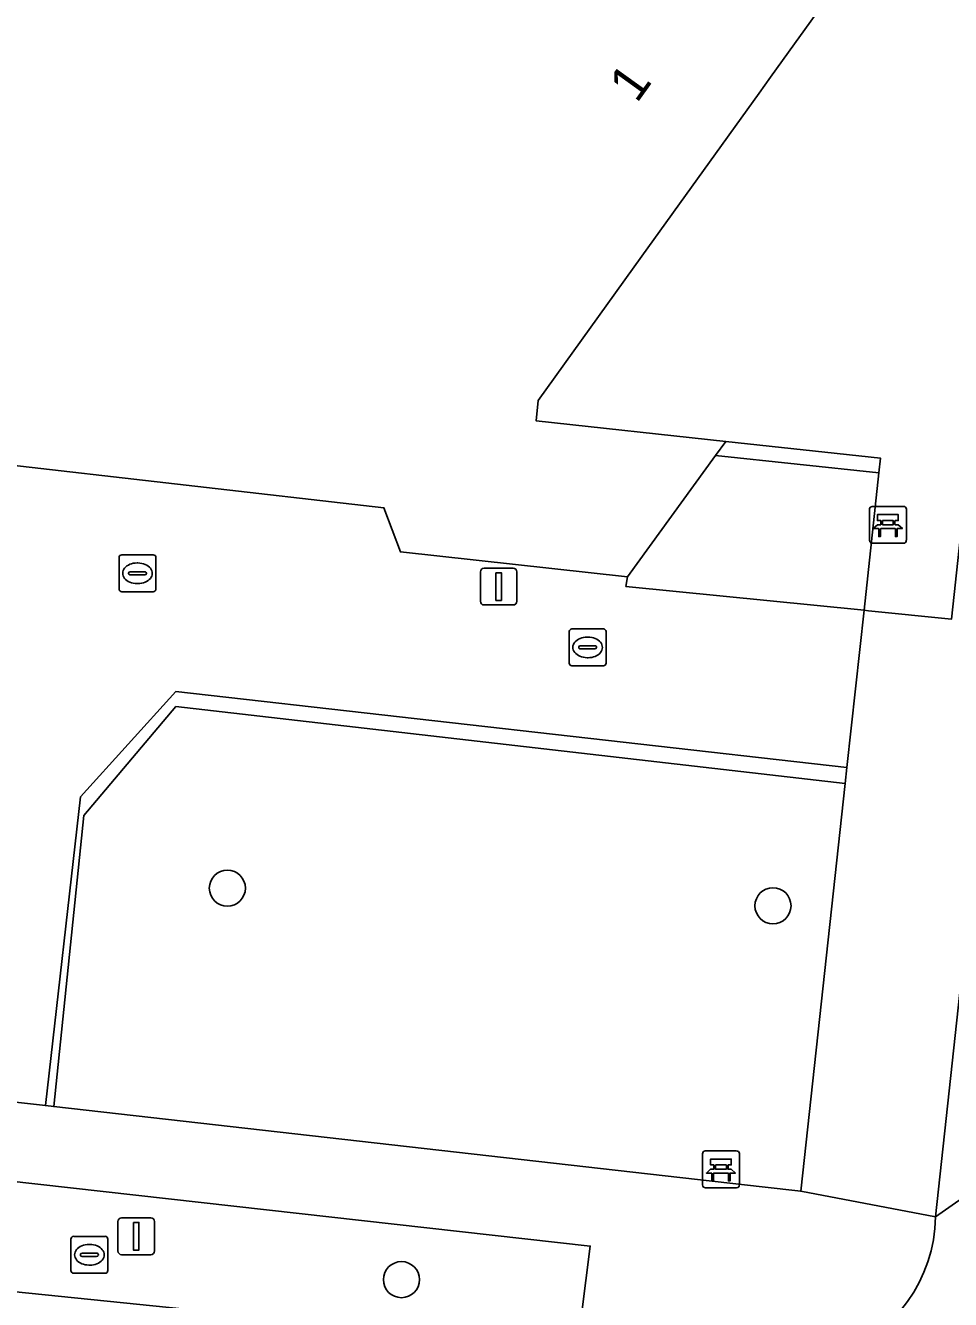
# Model space of a CAD drawing. Extents: x 162026 to 163502, y 387295 to 388169.
# Drawn here: x 162314.04 to 162339.12, y 387422.13 to 387456.66 of the extents above; entities that cross this region are included whole.
import ezdxf

# ---------------------------------------------------------------- set-up
doc = ezdxf.new("R2010")
doc.units = 0
for name, color, linetype in [('IMGEO_Bank', 7, 'Continuous'), ('IMGEO_Berm_groen', 7, 'Continuous'), ('IMGEO_Boom', 7, 'Continuous'), ('IMGEO_Fietspad_gesloten', 7, 'Continuous'), ('IMGEO_Groenvoorziening', 7, 'Continuous'), ('IMGEO_Haag', 7, 'Continuous'), ('IMGEO_Kolk', 7, 'Continuous'), ('IMGEO_Lichtmast', 7, 'Continuous'), ('IMGEO_Muur', 7, 'Continuous'), ('IMGEO_Pand', 7, 'Continuous'), ('IMGEO_Pand_nummerreeks', 7, 'Continuous'), ('IMGEO_Rioolput', 7, 'Continuous'), ('IMGEO_Voetpad_open', 7, 'Continuous')]:
    doc.layers.add(name, color=color, linetype=linetype)

msp = doc.modelspace()

# ---------------------------------------------------------------- linework, layer by layer
at = {"layer": 'IMGEO_Bank'}
for p, q in [((162336.924, 387442.702), (162336.924, 387443.543)), ((162336.924, 387443.543), (162336.924, 387442.702)), ((162336.999, 387443.627), (162337.84, 387443.627)), ((162337.84, 387443.627), (162336.999, 387443.627)), ((162337.924, 387443.552), (162337.924, 387442.711)), ((162337.924, 387442.711), (162337.924, 387443.552)), ((162337.233, 387443.133), (162337.233, 387443.239)), ((162337.277, 387443.239), (162337.277, 387443.133)), ((162337.565, 387443.245), (162337.283, 387443.245)), ((162337.283, 387443.127), (162337.565, 387443.127)), ((162337.571, 387443.133), (162337.571, 387443.239)), ((162337.615, 387443.239), (162337.615, 387443.133)), ((162337.621, 387443.025), (162337.228, 387443.025)), ((162337.849, 387442.627), (162337.008, 387442.627)), ((162337.008, 387442.627), (162337.849, 387442.627)), ((162332.398, 387425.235), (162332.398, 387426.076)), ((162332.398, 387426.076), (162332.398, 387425.235)), ((162332.473, 387426.16), (162333.314, 387426.16)), ((162333.314, 387426.16), (162332.473, 387426.16)), ((162333.398, 387426.085), (162333.398, 387425.244)), ((162333.398, 387425.244), (162333.398, 387426.085)), ((162333.095, 387425.558), (162332.702, 387425.558)), ((162332.707, 387425.666), (162332.707, 387425.772)), ((162332.751, 387425.772), (162332.751, 387425.666)), ((162333.039, 387425.778), (162332.757, 387425.778)), ((162332.757, 387425.66), (162333.039, 387425.66)), ((162333.045, 387425.666), (162333.045, 387425.772)), ((162333.089, 387425.772), (162333.089, 387425.666)), ((162333.323, 387425.16), (162332.482, 387425.16)), ((162332.482, 387425.16), (162333.323, 387425.16))]:
    msp.add_line(p, q, dxfattribs=at)
for points in [[(162337.171, 387443.025), (162337.029, 387443.025), (162337.141, 387443.127), (162337.227, 387443.127)], [(162337.227, 387443.245), (162337.141, 387443.245), (162337.141, 387443.406), (162337.704, 387443.406), (162337.704, 387443.245), (162337.621, 387443.245)], [(162337.621, 387443.127), (162337.704, 387443.127), (162337.816, 387443.025), (162337.677, 387443.025)], [(162337.221, 387443.018), (162337.221, 387442.811), (162337.178, 387442.811), (162337.178, 387443.018)], [(162337.671, 387443.018), (162337.671, 387442.811), (162337.627, 387442.811), (162337.627, 387443.018)], [(162332.701, 387425.778), (162332.615, 387425.778), (162332.615, 387425.939), (162333.178, 387425.939), (162333.178, 387425.778), (162333.095, 387425.778)], [(162332.645, 387425.558), (162332.503, 387425.558), (162332.615, 387425.66), (162332.701, 387425.66)], [(162332.695, 387425.551), (162332.695, 387425.344), (162332.652, 387425.344), (162332.652, 387425.551)], [(162333.095, 387425.66), (162333.178, 387425.66), (162333.29, 387425.558), (162333.151, 387425.558)], [(162333.145, 387425.551), (162333.145, 387425.344), (162333.101, 387425.344), (162333.101, 387425.551)]]:
    msp.add_lwpolyline(points, dxfattribs=at)
for centre, radius, start, end in [((162337.002, 387443.549), 0.0779, 92.4484, 184.2845), ((162337.002, 387443.549), 0.0779, 92.4484, 184.2845), ((162337.846, 387443.549), 0.0779, 2.4484, 94.2845), ((162337.846, 387443.549), 0.0779, 2.4484, 94.2845), ((162337.226, 387443.238), 0.00671, 2.8957, 87.1043), ((162337.226, 387443.134), 0.00671, 272.8957, 357.1043), ((162337.283, 387443.238), 0.00671, 92.8957, 177.1043), ((162337.283, 387443.134), 0.00671, 182.8957, 267.1043), ((162337.565, 387443.238), 0.00671, 2.8957, 87.1043), ((162337.565, 387443.134), 0.00671, 272.8957, 357.1043), ((162337.622, 387443.238), 0.00671, 92.8957, 177.1043), ((162337.622, 387443.134), 0.00671, 182.8957, 267.1043), ((162337.171, 387443.018), 0.00671, 2.8957, 87.1043), ((162337.228, 387443.018), 0.00671, 92.8957, 177.1043), ((162337.62, 387443.018), 0.00671, 2.8957, 87.1043), ((162337.677, 387443.018), 0.00671, 92.8957, 177.1043), ((162337.002, 387442.705), 0.0779, 182.4484, 274.2845), ((162337.002, 387442.705), 0.0779, 182.4484, 274.2845), ((162337.846, 387442.705), 0.0779, 272.4484, 4.2845), ((162337.846, 387442.705), 0.0779, 272.4484, 4.2845), ((162332.476, 387426.082), 0.0779, 92.4484, 184.2845), ((162332.476, 387426.082), 0.0779, 92.4484, 184.2845), ((162333.32, 387426.082), 0.0779, 2.4484, 94.2845), ((162333.32, 387426.082), 0.0779, 2.4484, 94.2845), ((162332.645, 387425.551), 0.00671, 2.8957, 87.1043), ((162332.702, 387425.551), 0.00671, 92.8957, 177.1043), ((162332.7, 387425.771), 0.00671, 2.8957, 87.1043), ((162332.7, 387425.667), 0.00671, 272.8957, 357.1043), ((162332.757, 387425.771), 0.00671, 92.8957, 177.1043), ((162332.757, 387425.667), 0.00671, 182.8957, 267.1043), ((162333.039, 387425.771), 0.00671, 2.8957, 87.1043), ((162333.039, 387425.667), 0.00671, 272.8957, 357.1043), ((162333.096, 387425.771), 0.00671, 92.8957, 177.1043), ((162333.096, 387425.667), 0.00671, 182.8957, 267.1043), ((162333.094, 387425.551), 0.00671, 2.8957, 87.1043), ((162333.151, 387425.551), 0.00671, 92.8957, 177.1043), ((162332.476, 387425.238), 0.0779, 182.4484, 274.2845), ((162332.476, 387425.238), 0.0779, 182.4484, 274.2845), ((162333.32, 387425.238), 0.0779, 272.4484, 4.2845), ((162333.32, 387425.238), 0.0779, 272.4484, 4.2845)]:
    msp.add_arc(centre, radius, start, end, dxfattribs=at)
at = {"layer": 'IMGEO_Berm_groen'}
msp.add_lwpolyline([(162260.667, 387431.287), (162260.33, 387428.284), (162295.656, 387424.353), (162313.692, 387422.346), (162329.001, 387420.783), (162329.354, 387423.577)], close=True, dxfattribs=at)
at = {"layer": 'IMGEO_Boom'}
for centre in [(162319.515, 387433.279), (162334.308, 387432.804), (162324.234, 387422.669)]:
    msp.add_circle(centre, 0.489, dxfattribs=at)
at = {"layer": 'IMGEO_Fietspad_gesloten'}
for points in [[(162346.258, 387493.792), (162342.37, 387458.038), (162338.712, 387424.373), (162342.502, 387427.016), (162347.393, 387472.381), (162347.51, 387473.321), (162347.617, 387473.315), (162348.021, 387477.193), (162347.927, 387477.213), (162350.067, 387496.885), (162350.106, 387497.113)], [(162342.502, 387427.016), (162338.712, 387424.373)], [(162332.873, 387420.356), (162329.001, 387420.783), (162313.692, 387422.346), (162295.656, 387424.353), (162295.396, 387422.021), (162324.185, 387418.687), (162325.165, 387418.548), (162325.472, 387418.387), (162325.496, 387418.644), (162333.458, 387417.837)]]:
    msp.add_lwpolyline(points, dxfattribs=at)
msp.add_arc((162334.718, 387424.417), 3.995, 289.028, 359.364, dxfattribs=at)
at = {"layer": 'IMGEO_Groenvoorziening'}
for points in [[(162337.182, 387444.535), (162332.746, 387445.005), (162330.361, 387441.723), (162330.319, 387441.46), (162336.777, 387440.813)], [(162318.118, 387438.61), (162315.537, 387435.752), (162314.58, 387427.386), (162314.806, 387427.36), (162315.622, 387435.247), (162318.118, 387438.203), (162336.266, 387436.121), (162336.313, 387436.552)], [(162336.266, 387436.121), (162318.118, 387438.203), (162315.622, 387435.247), (162314.806, 387427.36), (162334.017, 387425.187), (162335.062, 387425.067)]]:
    msp.add_lwpolyline(points, close=True, dxfattribs=at)
at = {"layer": 'IMGEO_Haag'}
msp.add_lwpolyline([(162318.118, 387438.61), (162315.537, 387435.752), (162314.58, 387427.386), (162314.806, 387427.36), (162315.622, 387435.247), (162318.118, 387438.203), (162336.266, 387436.121), (162336.313, 387436.552)], close=True, dxfattribs=at)
at = {"layer": 'IMGEO_Kolk'}
for p, q in [((162316.578, 387441.389), (162316.578, 387442.241)), ((162316.653, 387442.315), (162317.505, 387442.315)), ((162317.066, 387442.095), (162317.091, 387442.095)), ((162317.579, 387442.241), (162317.579, 387441.389)), ((162316.837, 387441.809), (162316.837, 387441.821)), ((162317.275, 387441.772), (162316.877, 387441.772)), ((162316.88, 387441.858), (162317.278, 387441.858)), ((162317.321, 387441.821), (162317.321, 387441.809)), ((162317.089, 387441.535), (162317.064, 387441.535)), ((162317.505, 387441.315), (162316.653, 387441.315)), ((162328.782, 387439.381), (162328.782, 387440.233)), ((162328.857, 387440.307), (162329.709, 387440.307)), ((162329.27, 387440.087), (162329.295, 387440.087)), ((162329.783, 387440.233), (162329.783, 387439.381)), ((162329.041, 387439.801), (162329.041, 387439.813)), ((162329.479, 387439.764), (162329.081, 387439.764)), ((162329.084, 387439.85), (162329.482, 387439.85)), ((162329.525, 387439.813), (162329.525, 387439.801)), ((162329.709, 387439.307), (162328.857, 387439.307)), ((162329.293, 387439.527), (162329.268, 387439.527))]:
    msp.add_line(p, q, dxfattribs=at)
for points in [[(162316.578, 387441.389), (162316.578, 387442.241)], [(162316.653, 387442.315), (162317.505, 387442.315)], [(162317.579, 387442.241), (162317.579, 387441.389)], [(162317.505, 387441.315), (162316.653, 387441.315)], [(162328.782, 387439.381), (162328.782, 387440.233)], [(162328.857, 387440.307), (162329.709, 387440.307)], [(162329.783, 387440.233), (162329.783, 387439.381)], [(162329.709, 387439.307), (162328.857, 387439.307)]]:
    msp.add_lwpolyline(points, dxfattribs=at)
for centre, radius, start, end in [((162316.655, 387442.239), 0.0765, 91.552, 178.448), ((162316.655, 387442.239), 0.0765, 91.552, 178.448), ((162317.503, 387442.239), 0.0765, 1.552, 88.448), ((162317.503, 387442.239), 0.0765, 1.552, 88.448), ((162316.877, 387441.818), 0.0403, 85.8775, 175.7526), ((162316.874, 387441.808), 0.0366, 178.938, 274.7102), ((162317.278, 387441.815), 0.043, 264.8664, 352.4533), ((162317.282, 387441.82), 0.0386, 1.7309, 96.639), ((162316.655, 387441.391), 0.0765, 181.552, 268.448), ((162316.655, 387441.391), 0.0765, 181.552, 268.448), ((162317.503, 387441.391), 0.0765, 271.552, 358.448), ((162317.503, 387441.391), 0.0765, 271.552, 358.448), ((162328.859, 387440.231), 0.0765, 91.552, 178.448), ((162328.859, 387440.231), 0.0765, 91.552, 178.448), ((162329.707, 387440.231), 0.0765, 1.552, 88.448), ((162329.707, 387440.231), 0.0765, 1.552, 88.448), ((162329.081, 387439.81), 0.0403, 85.8775, 175.7526), ((162329.078, 387439.8), 0.0366, 178.938, 274.7102), ((162329.482, 387439.807), 0.043, 264.8664, 352.4533), ((162329.486, 387439.812), 0.0386, 1.7309, 96.639), ((162328.859, 387439.383), 0.0765, 181.552, 268.448), ((162328.859, 387439.383), 0.0765, 181.552, 268.448), ((162329.707, 387439.383), 0.0765, 271.552, 358.448), ((162329.707, 387439.383), 0.0765, 271.552, 358.448)]:
    msp.add_arc(centre, radius, start, end, dxfattribs=at)
for centre, major_axis, ratio, start_param, end_param in [((162317.065, 387441.815), (-0.387, 0.002), 0.722429, 4.712389, 7.853982), ((162317.09, 387441.815), (-0.39, 0.002), 0.717154, 1.570796, 4.712389), ((162329.269, 387439.807), (-0.387, 0.002), 0.722429, 4.712389, 7.853982), ((162329.294, 387439.807), (-0.39, 0.002), 0.717154, 1.570796, 4.712389)]:
    msp.add_ellipse(centre, major_axis=major_axis, ratio=ratio, start_param=start_param, end_param=end_param, dxfattribs=at)
at = {"layer": 'IMGEO_Lichtmast'}
for p, q in [((162326.375, 387441.056), (162326.375, 387441.856)), ((162326.375, 387441.856), (162326.375, 387441.056)), ((162326.475, 387441.956), (162327.265, 387441.956)), ((162327.265, 387441.956), (162326.475, 387441.956)), ((162327.365, 387441.856), (162327.365, 387441.056)), ((162327.365, 387441.056), (162327.365, 387441.856)), ((162327.265, 387440.956), (162326.475, 387440.956)), ((162326.475, 387440.956), (162327.265, 387440.956)), ((162316.549, 387423.446), (162316.549, 387424.246)), ((162316.549, 387424.246), (162316.549, 387423.446)), ((162316.649, 387424.346), (162317.439, 387424.346)), ((162317.439, 387424.346), (162316.649, 387424.346)), ((162317.539, 387424.246), (162317.539, 387423.446)), ((162317.539, 387423.446), (162317.539, 387424.246)), ((162317.439, 387423.346), (162316.649, 387423.346)), ((162316.649, 387423.346), (162317.439, 387423.346))]:
    msp.add_line(p, q, dxfattribs=at)
for points in [[(162326.795, 387441.831), (162326.945, 387441.831), (162326.945, 387441.081), (162326.795, 387441.081), (162326.795, 387441.831)], [(162316.969, 387424.221), (162317.119, 387424.221), (162317.119, 387423.471), (162316.969, 387423.471), (162316.969, 387424.221)]]:
    msp.add_lwpolyline(points, dxfattribs=at)
for centre, start, end in [((162326.475, 387441.856), 90, 180), ((162326.475, 387441.856), 90, 180), ((162327.265, 387441.856), 0, 90), ((162327.265, 387441.856), 360, 90), ((162326.475, 387441.056), 180, 270), ((162326.475, 387441.056), 180, 270), ((162327.265, 387441.056), 270, 0), ((162327.265, 387441.056), 270, 0), ((162316.649, 387424.246), 90, 180), ((162316.649, 387424.246), 90, 180), ((162317.439, 387424.246), 0, 90), ((162317.439, 387424.246), 360, 90), ((162316.649, 387423.446), 180, 270), ((162316.649, 387423.446), 180, 270), ((162317.439, 387423.446), 270, 0), ((162317.439, 387423.446), 270, 0)]:
    msp.add_arc(centre, 0.1, start, end, dxfattribs=at)
at = {"layer": 'IMGEO_Muur'}
msp.add_lwpolyline([(162333.026, 387445.391), (162332.746, 387445.005), (162337.182, 387444.535), (162337.225, 387444.932)], close=True, dxfattribs=at)
at = {"layer": 'IMGEO_Pand'}
msp.add_lwpolyline([(162286.931, 387458.877), (162279.781, 387449.037), (162281.39, 387444.641), (162281.615, 387444.026), (162284.111, 387437.204), (162289.6, 387436.605), (162305.958, 387434.821), (162313.032, 387444.82), (162323.761, 387443.591), (162324.205, 387442.395), (162330.361, 387441.723), (162332.746, 387445.005), (162333.026, 387445.391), (162327.884, 387445.951), (162327.944, 387446.501), (162330.754, 387450.41), (162333.93, 387454.828), (162334.245, 387455.266), (162337.569, 387459.89)], dxfattribs=at)
at = {"layer": 'IMGEO_Rioolput'}
for p, q in [((162315.274, 387422.917), (162315.274, 387423.769)), ((162315.349, 387423.843), (162316.201, 387423.843)), ((162316.275, 387423.769), (162316.275, 387422.917)), ((162315.762, 387423.623), (162315.787, 387423.623)), ((162315.533, 387423.337), (162315.533, 387423.349)), ((162315.971, 387423.3), (162315.573, 387423.3)), ((162315.576, 387423.386), (162315.974, 387423.386)), ((162315.785, 387423.063), (162315.76, 387423.063)), ((162316.017, 387423.349), (162316.017, 387423.337)), ((162316.201, 387422.843), (162315.349, 387422.843))]:
    msp.add_line(p, q, dxfattribs=at)
for points in [[(162315.274, 387422.917), (162315.274, 387423.769)], [(162315.349, 387423.843), (162316.201, 387423.843)], [(162316.275, 387423.769), (162316.275, 387422.917)], [(162316.201, 387422.843), (162315.349, 387422.843)]]:
    msp.add_lwpolyline(points, dxfattribs=at)
for centre, radius, start, end in [((162315.351, 387423.767), 0.0765, 91.552, 178.448), ((162315.351, 387423.767), 0.0765, 91.552, 178.448), ((162316.199, 387423.767), 0.0765, 1.552, 88.448), ((162316.199, 387423.767), 0.0765, 1.552, 88.448), ((162315.573, 387423.346), 0.0403, 85.8775, 175.7526), ((162315.57, 387423.336), 0.0366, 178.938, 274.7102), ((162315.974, 387423.343), 0.043, 264.8664, 352.4533), ((162315.978, 387423.348), 0.0386, 1.7309, 96.639), ((162315.351, 387422.919), 0.0765, 181.552, 268.448), ((162315.351, 387422.919), 0.0765, 181.552, 268.448), ((162316.199, 387422.919), 0.0765, 271.552, 358.448), ((162316.199, 387422.919), 0.0765, 271.552, 358.448)]:
    msp.add_arc(centre, radius, start, end, dxfattribs=at)
for centre, major_axis, ratio, start_param, end_param in [((162315.761, 387423.343), (-0.387, 0.002), 0.722429, 4.712389, 7.853982), ((162315.786, 387423.343), (-0.39, 0.002), 0.717154, 1.570796, 4.712389)]:
    msp.add_ellipse(centre, major_axis=major_axis, ratio=ratio, start_param=start_param, end_param=end_param, dxfattribs=at)
at = {"layer": 'IMGEO_Voetpad_open'}
for points in [[(162345.131, 387495.972), (162345.114, 387495.816), (162344.697, 387491.886), (162344.694, 387491.855), (162344.456, 387489.614), (162343.514, 387480.982), (162342.765, 387474.112), (162342.369, 387470.441), (162341.478, 387462.168), (162339.151, 387440.575), (162336.896, 387440.801), (162336.777, 387440.813), (162336.313, 387436.552), (162336.266, 387436.121), (162335.062, 387425.067), (162338.712, 387424.373), (162342.37, 387458.038)], [(162338.712, 387424.373), (162335.062, 387425.067), (162334.017, 387425.187), (162314.806, 387427.36), (162314.58, 387427.386), (162309.216, 387427.99), (162263.167, 387433.177), (162207.232, 387439.213)], [(162199.3, 387435.802), (162199.508, 387435.718), (162200.891, 387435.635), (162210.591, 387434.524), (162210.867, 387436.961), (162219.785, 387435.943), (162219.653, 387434.899), (162220.862, 387434.744), (162220.967, 387435.797), (162257.686, 387431.621), (162257.342, 387428.622), (162260.33, 387428.284), (162260.667, 387431.287), (162329.354, 387423.577), (162329.001, 387420.783), (162332.873, 387420.356)]]:
    msp.add_lwpolyline(points, dxfattribs=at)
for points in [[(162341.478, 387462.168), (162341.336, 387462.483), (162340.618, 387464.132), (162337.569, 387459.89), (162334.245, 387455.266), (162333.93, 387454.828), (162330.754, 387450.41), (162327.944, 387446.501), (162327.884, 387445.951), (162333.026, 387445.391), (162337.225, 387444.932), (162337.182, 387444.535), (162336.777, 387440.813), (162336.896, 387440.801), (162339.151, 387440.575)], [(162315.537, 387435.752), (162318.118, 387438.61), (162336.313, 387436.552), (162336.777, 387440.813), (162330.319, 387441.46), (162330.361, 387441.723), (162324.205, 387442.395), (162323.761, 387443.591), (162313.032, 387444.82), (162305.958, 387434.821), (162289.6, 387436.605), (162285.554, 387431.152), (162308.956, 387428.504), (162309.225, 387430.142), (162309.556, 387430.088), (162309.216, 387427.99), (162314.58, 387427.386)]]:
    msp.add_lwpolyline(points, close=True, dxfattribs=at)
msp.add_arc((162334.718, 387424.417), 3.995, 289.028, 359.364, dxfattribs=at)

# ---------------------------------------------------------------- texts
at = {"layer": 'IMGEO_Pand_nummerreeks'}
msp.add_text('1', height=1, rotation=54.2878, dxfattribs=at).set_placement((162330.616, 387454.535))

doc.saveas('drawing.dxf')
